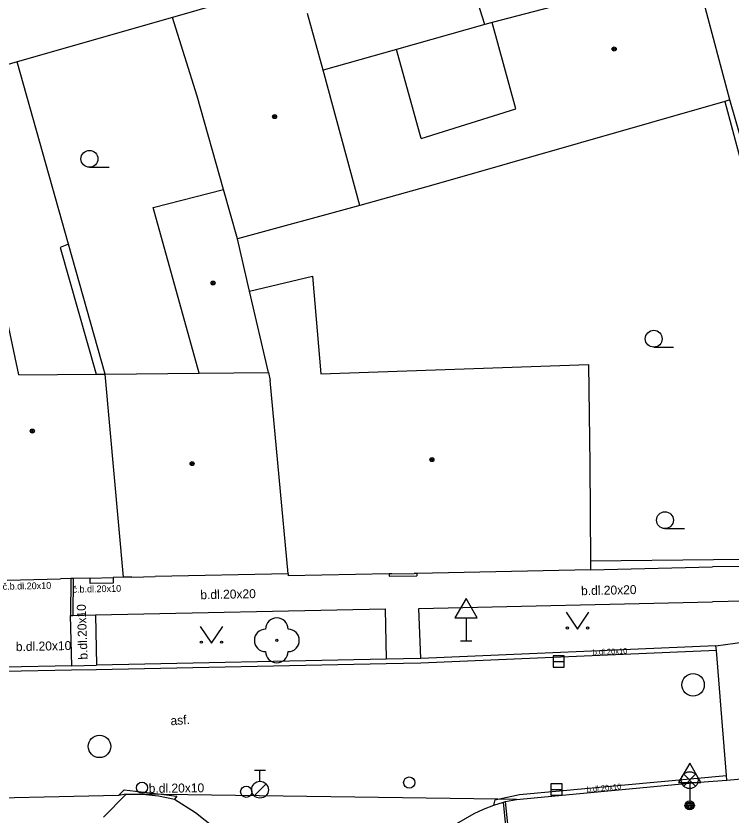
# Model space of a CAD drawing. Extents: x -596229 to -595156, y -1161237 to -1159376.
# Drawn here: x -595637.59 to -595605.73, y -1160892.51 to -1160856.89 of the extents above; entities that cross this region are included whole.
import ezdxf

# ---------------------------------------------------------------- set-up
doc = ezdxf.new("R2010")
doc.units = 0
for name, color, linetype in [('DOP - kresba z DSPS bez souradnic', 7, 'Continuous'), ('DOP - rozhrani ploch obecne', 7, 'Continuous'), ('Level 22', 7, 'Continuous'), ('Level 27', 7, 'Continuous'), ('Level 28', 7, 'Continuous'), ('Level 33', 7, 'Continuous'), ('Level 34', 7, 'Continuous'), ('Level 36', 7, 'Continuous'), ('Level 39', 7, 'Continuous'), ('Specificka linie pasportu komunikaci', 7, 'Continuous'), ('TM - budovy zdene_ betonove - VP', 7, 'Continuous'), ('TM - chodniky - VP', 7, 'Continuous'), ('TM - komunikace - VP', 7, 'Continuous'), ('TM - plot zdeny_ ohradni zed - VP', 7, 'Continuous'), ('TM - podezdivka plotu - VP', 7, 'Continuous'), ('TM - popis povrchu', 7, 'Continuous'), ('TM - rozhrani mezi zpev. plochami mezi sebou - VP', 7, 'Continuous'), ('TM - rozhrani ploch obecne - VP', 7, 'Continuous'), ('TM - vstup do budovy - zdene_ betonove', 7, 'Continuous')]:
    doc.layers.add(name, color=color, linetype=linetype)

msp = doc.modelspace()

# ---------------------------------------------------------------- linework, layer by layer
at = {"layer": 'DOP - kresba z DSPS bez souradnic'}
for points in [[(-595635.25, -1160867.05), (-595635.62, -1160867.2)], [(-595635.62, -1160867.2), (-595634.02, -1160872.83)]]:
    msp.add_lwpolyline(points, dxfattribs=at)
at = {"layer": 'DOP - rozhrani ploch obecne'}
for points in [[(-595630.63, -1160856.95), (-595637.53, -1160858.93)], [(-595616.73, -1160857.27), (-595620.65, -1160858.38)], [(-595637.53, -1160858.93), (-595640.24, -1160859.71)], [(-595635.25, -1160867.05), (-595637.53, -1160858.93)], [(-595633.62, -1160872.83), (-595635.25, -1160867.05)]]:
    msp.add_lwpolyline(points, dxfattribs=at)
at = {"layer": 'Level 22'}
msp.add_circle((-595625.98, -1160884.69), 0.05, dxfattribs=at)
for centre, start, end in [((-595625.98, -1160884.19), 0, 180), ((-595626.48, -1160884.69), 90, 270), ((-595625.48, -1160884.69), 270, 90), ((-595625.98, -1160885.19), 180, 0)]:
    msp.add_arc(centre, 0.5, start, end, dxfattribs=at)
at = {"layer": 'Level 27'}
for p, q in [((-595613.69, -1160885.63), (-595613.19, -1160885.63)), ((-595613.79, -1160891.33), (-595613.29, -1160891.33))]:
    msp.add_line(p, q, dxfattribs=at)
for points in [[(-595613.69, -1160885.88), (-595613.19, -1160885.88), (-595613.19, -1160885.38), (-595613.69, -1160885.38)], [(-595613.79, -1160891.58), (-595613.29, -1160891.58), (-595613.29, -1160891.08), (-595613.79, -1160891.08)]]:
    msp.add_lwpolyline(points, close=True, dxfattribs=at)
for centre in [(-595607.46, -1160886.67), (-595633.87, -1160889.41)]:
    msp.add_circle(centre, 0.5, dxfattribs=at)
at = {"layer": 'Level 28'}
for p, q in [((-595626.98, -1160890.465), (-595626.48, -1160890.465)), ((-595626.73, -1160890.965), (-595626.73, -1160890.465)), ((-595626.988, -1160891.612), (-595626.458, -1160891.082))]:
    msp.add_line(p, q, dxfattribs=at)
for centre, radius in [((-595631.98, -1160891.25), 0.25), ((-595626.73, -1160891.34), 0.375), ((-595620.09, -1160891.02), 0.25), ((-595627.34, -1160891.43), 0.25)]:
    msp.add_circle(centre, radius, dxfattribs=at)
at = {"layer": 'Level 33'}
for p, q in [((-595607.875, -1160891.18), (-595607.345, -1160890.65)), ((-595607.875, -1160890.65), (-595607.345, -1160891.18)), ((-595607.61, -1160891.29), (-595607.61, -1160892.04))]:
    msp.add_line(p, q, dxfattribs=at)
for centre, radius in [((-595607.61, -1160890.915), 0.375), ((-595607.61, -1160892.04), 0.2), ((-595607.61, -1160892.04), 0.145), ((-595607.61, -1160892.04), 0.0876)]:
    msp.add_circle(centre, radius, dxfattribs=at)
at = {"layer": 'Level 34'}
for p, q in [((-595617.56, -1160883.692), (-595617.56, -1160884.71)), ((-595617.81, -1160884.71), (-595617.31, -1160884.71)), ((-595607.61, -1160891.022), (-595607.61, -1160892.04)), ((-595607.86, -1160892.04), (-595607.36, -1160892.04))]:
    msp.add_line(p, q, dxfattribs=at)
for points in [[(-595618.06, -1160883.692), (-595617.06, -1160883.692), (-595617.56, -1160882.826)], [(-595608.11, -1160891.022), (-595607.11, -1160891.022), (-595607.61, -1160890.156)]]:
    msp.add_lwpolyline(points, close=True, dxfattribs=at)
at = {"layer": 'Level 36'}
for p, q in [((-595634.32, -1160863.625), (-595633.445, -1160863.625)), ((-595609.21, -1160871.635), (-595608.335, -1160871.635)), ((-595608.71, -1160879.715), (-595607.835, -1160879.715))]:
    msp.add_line(p, q, dxfattribs=at)
for points in [[(-595613.1, -1160883.44), (-595612.6, -1160884.19), (-595612.1, -1160883.44)], [(-595629.39, -1160884.07), (-595628.89, -1160884.82), (-595628.39, -1160884.07)]]:
    msp.add_lwpolyline(points, dxfattribs=at)
for centre, radius in [((-595634.32, -1160863.25), 0.375), ((-595609.21, -1160871.26), 0.375), ((-595608.71, -1160879.34), 0.375), ((-595613.05, -1160884.14), 0.05), ((-595612.151, -1160884.14), 0.05), ((-595629.34, -1160884.77), 0.05), ((-595628.441, -1160884.77), 0.05)]:
    msp.add_circle(centre, radius, dxfattribs=at)
at = {"layer": 'Level 39'}
for centre, radius in [((-595610.97, -1160858.36), 0.09), ((-595610.97, -1160858.36), 0.0398), ((-595626.08, -1160861.37), 0.09), ((-595626.08, -1160861.37), 0.0398), ((-595628.82, -1160868.78), 0.09), ((-595628.82, -1160868.78), 0.0398), ((-595636.86, -1160875.37), 0.09), ((-595636.86, -1160875.37), 0.0398), ((-595629.75, -1160876.82), 0.09), ((-595619.08, -1160876.64), 0.09), ((-595619.08, -1160876.64), 0.0398), ((-595629.75, -1160876.82), 0.0398)]:
    msp.add_circle(centre, radius, dxfattribs=at)
at = {"layer": 'Specificka linie pasportu komunikaci'}
for points in [[(-595631.01, -1160891.55), (-595631.96, -1160891.54)], [(-595616.14, -1160891.76), (-595631.01, -1160891.55)], [(-595615.32, -1160891.77), (-595616.14, -1160891.76)]]:
    msp.add_lwpolyline(points, dxfattribs=at)
at = {"layer": 'TM - budovy zdene_ betonove - VP'}
for points in [[(-595616.73, -1160857.27), (-595617.49, -1160854.83)], [(-595607.44, -1160854.83), (-595616.4, -1160857.18)], [(-595625, -1160855.33), (-595630.63, -1160856.95)], [(-595605.83, -1160860.63), (-595607.02, -1160856.09)], [(-595623.92, -1160859.3), (-595624.61, -1160856.78)], [(-595629.53, -1160860.46), (-595630.63, -1160856.95)], [(-595616.4, -1160857.18), (-595616.73, -1160857.27)], [(-595615.34, -1160861.03), (-595616.4, -1160857.18)], [(-595620.65, -1160858.38), (-595623.92, -1160859.3)], [(-595619.56, -1160862.34), (-595620.65, -1160858.38)], [(-595622.29, -1160865.33), (-595623.92, -1160859.3)], [(-595628.35, -1160864.62), (-595629.53, -1160860.46)], [(-595606.05, -1160860.69), (-595619, -1160864.4)], [(-595605.83, -1160860.63), (-595606.05, -1160860.69)], [(-595619.56, -1160862.34), (-595615.34, -1160861.03)], [(-595631.49, -1160865.41), (-595628.35, -1160864.62)], [(-595627.73, -1160866.81), (-595628.35, -1160864.62)], [(-595619, -1160864.4), (-595622.29, -1160865.33)], [(-595622.29, -1160865.33), (-595627.73, -1160866.81)], [(-595629.43, -1160872.79), (-595631.49, -1160865.41)], [(-595627.19, -1160869.14), (-595627.73, -1160866.81)], [(-595627.19, -1160869.14), (-595624.4, -1160868.47)], [(-595624.4, -1160868.47), (-595624.03, -1160872.82)], [(-595626.35, -1160872.76), (-595627.19, -1160869.14)], [(-595637.46, -1160872.86), (-595638.13, -1160869.71)], [(-595624.03, -1160872.82), (-595612.11, -1160872.4)], [(-595612.11, -1160872.4), (-595612.06, -1160876.85)], [(-595637.46, -1160872.86), (-595634.02, -1160872.83)], [(-595634.02, -1160872.83), (-595633.62, -1160872.83)], [(-595633.62, -1160872.83), (-595629.43, -1160872.79)], [(-595632.8, -1160881.88), (-595633.62, -1160872.83)], [(-595629.43, -1160872.79), (-595626.35, -1160872.76)], [(-595626.35, -1160872.76), (-595626.27, -1160873.12)], [(-595625.48, -1160881.73), (-595626.27, -1160873.12)], [(-595612.06, -1160876.85), (-595612.02, -1160881.17)], [(-595612.02, -1160881.17), (-595612.02, -1160881.55)], [(-595625.48, -1160881.73), (-595631.4, -1160881.85)], [(-595625.48, -1160881.73), (-595625.48, -1160881.82)], [(-595620.98, -1160881.73), (-595625.48, -1160881.82)], [(-595620.87, -1160881.73), (-595620.98, -1160881.73)], [(-595619.75, -1160881.71), (-595619.87, -1160881.71)], [(-595612.02, -1160881.55), (-595619.75, -1160881.71)], [(-595635.15, -1160881.94), (-595635.6, -1160881.95)], [(-595635.05, -1160881.94), (-595635.15, -1160881.94)], [(-595634.29, -1160881.92), (-595635.05, -1160881.94)], [(-595632.8, -1160881.88), (-595633.27, -1160881.89)], [(-595632.43, -1160881.88), (-595632.8, -1160881.88)]]:
    msp.add_lwpolyline(points, dxfattribs=at)
at = {"layer": 'TM - chodniky - VP'}
for points in [[(-595619.57, -1160885.5), (-595619.66, -1160883.27), (-595606.59, -1160882.98)], [(-595605.16, -1160884.75), (-595605.2, -1160882.94), (-595606.59, -1160882.98)], [(-595634.05, -1160883.55), (-595621.16, -1160883.28)], [(-595621.16, -1160883.28), (-595621.11, -1160885.53)], [(-595634.05, -1160883.55), (-595634.01, -1160885.8)]]:
    msp.add_lwpolyline(points, dxfattribs=at)
at = {"layer": 'TM - komunikace - VP'}
for points in [[(-595606.44, -1160884.94), (-595619.57, -1160885.5)], [(-595606.44, -1160884.94), (-595605.16, -1160884.75)], [(-595621.11, -1160885.53), (-595634.01, -1160885.8)], [(-595619.57, -1160885.5), (-595621.11, -1160885.53)], [(-595635.1, -1160885.83), (-595638.09, -1160885.89)], [(-595635.1, -1160885.83), (-595634.01, -1160885.8)], [(-595605.95, -1160890.91), (-595604.33, -1160890.76), (-595593.62, -1160889.86), (-595589.72, -1160889.5)], [(-595615.32, -1160891.77), (-595607.17, -1160891), (-595605.95, -1160890.91)], [(-595632.69, -1160891.54), (-595633.7, -1160892.56)], [(-595632.69, -1160891.54), (-595631.96, -1160891.54)], [(-595631.96, -1160891.54), (-595631.24, -1160891.61), (-595630.53, -1160891.76)], [(-595630.53, -1160891.76), (-595629.6, -1160892.35), (-595628.74, -1160893.04)], [(-595616.78, -1160892.2), (-595616.33, -1160892.03)], [(-595616.33, -1160892.03), (-595615.9, -1160891.89)], [(-595615.9, -1160891.89), (-595615.8, -1160891.87)], [(-595615.8, -1160891.87), (-595615.32, -1160891.77)], [(-595619.86, -1160894.65), (-595619.31, -1160893.97), (-595618.67, -1160893.36), (-595617.97, -1160892.84), (-595617.2, -1160892.4)], [(-595617.2, -1160892.4), (-595616.78, -1160892.2)]]:
    msp.add_lwpolyline(points, dxfattribs=at)
at = {"layer": 'TM - plot zdeny_ ohradni zed - VP'}
for points in [[(-595606.05, -1160860.69), (-595605.02, -1160864.53), (-595604.73, -1160864.45)], [(-595603.91, -1160867.18), (-595604.21, -1160867.27), (-595601.38, -1160877.34), (-595604.16, -1160881.08), (-595606.55, -1160881.11)], [(-595606.55, -1160881.11), (-595612.02, -1160881.17)]]:
    msp.add_lwpolyline(points, dxfattribs=at)
at = {"layer": 'TM - podezdivka plotu - VP'}
for points in [[(-595605.01, -1160863.46), (-595605.83, -1160860.63)], [(-595612.02, -1160881.55), (-595606.6, -1160881.42)], [(-595604.05, -1160881.4), (-595606.6, -1160881.42)]]:
    msp.add_lwpolyline(points, dxfattribs=at)
at = {"layer": 'TM - rozhrani mezi zpev. plochami mezi sebou - VP'}
for points in [[(-595635.15, -1160881.94), (-595635.16, -1160883.58)], [(-595635.05, -1160881.94), (-595635.06, -1160883.58)], [(-595635.1, -1160885.83), (-595635.16, -1160883.58)], [(-595635.16, -1160883.58), (-595635.06, -1160883.58)], [(-595635.06, -1160883.58), (-595634.05, -1160883.55)], [(-595606.42, -1160885.14), (-595606.44, -1160884.94)], [(-595606.42, -1160885.14), (-595619.58, -1160885.7), (-595621.12, -1160885.73), (-595634.02, -1160886), (-595635.12, -1160886.02), (-595638.1, -1160886.08), (-595640.88, -1160886.14)], [(-595605.97, -1160890.7), (-595606.18, -1160888.12), (-595606.42, -1160885.14)], [(-595616.14, -1160891.76), (-595616.07, -1160891.74), (-595615.19, -1160891.56), (-595605.97, -1160890.7)], [(-595605.95, -1160890.91), (-595605.97, -1160890.7)], [(-595633.02, -1160891.59), (-595632.78, -1160891.35), (-595631.01, -1160891.55)], [(-595631.01, -1160891.55), (-595630.43, -1160891.62)], [(-595630.43, -1160891.62), (-595630.53, -1160891.76)], [(-595616.33, -1160892.03), (-595616.26, -1160891.79), (-595616.14, -1160891.76)], [(-595615.57, -1160895.17), (-595615.9, -1160891.89)], [(-595615.47, -1160895.16), (-595615.8, -1160891.87)]]:
    msp.add_lwpolyline(points, dxfattribs=at)
at = {"layer": 'TM - rozhrani ploch obecne - VP'}
for points in [[(-595620.98, -1160881.73), (-595620.98, -1160881.83)], [(-595619.75, -1160881.71), (-595619.75, -1160881.81)], [(-595633.27, -1160881.89), (-595633.26, -1160882.15), (-595634.29, -1160882.16), (-595634.29, -1160881.92)], [(-595620.98, -1160881.83), (-595619.75, -1160881.81)], [(-595633.02, -1160891.59), (-595640.97, -1160891.77)], [(-595632.69, -1160891.54), (-595633.02, -1160891.59)]]:
    msp.add_lwpolyline(points, dxfattribs=at)
at = {"layer": 'TM - vstup do budovy - zdene_ betonove'}
for points in [[(-595620.87, -1160881.73), (-595619.87, -1160881.71)], [(-595637.98, -1160882.01), (-595635.6, -1160881.95)], [(-595634.29, -1160881.92), (-595633.27, -1160881.89)], [(-595632.43, -1160881.88), (-595631.4, -1160881.85)]]:
    msp.add_lwpolyline(points, dxfattribs=at)

# ---------------------------------------------------------------- texts
at = {"layer": 'TM - popis povrchu'}
for s, height, rotation, p in [('č.b.dl.20x10', 0.3, 1.2207, (-595638.18, -1160882.44)), ('č.b.dl.20x10', 0.3, 1.2207, (-595635.07, -1160882.57)), ('b.dl.20x20', 0.4, 1.2207, (-595629.38, -1160882.86)), ('b.dl.20x20', 0.4, 1.2207, (-595612.44, -1160882.68)), ('b.dl.20x10', 0.4, 92, (-595634.4, -1160885.54)), ('b.dl.20x10', 0.4, 1.2207, (-595637.59, -1160885.17)), ('b.dl.20x10', 0.25, 2.6214, (-595611.92, -1160885.35)), ('asf.', 0.4, 3.9256, (-595630.7, -1160888.47)), ('b.dl.20x10', 0.4, 0.6099, (-595631.68, -1160891.48)), ('b.dl.20x10', 0.25, 5.4508, (-595612.18, -1160891.46))]:
    msp.add_text(s, height=height, rotation=rotation, dxfattribs=at).set_placement(p)

doc.saveas('drawing.dxf')
